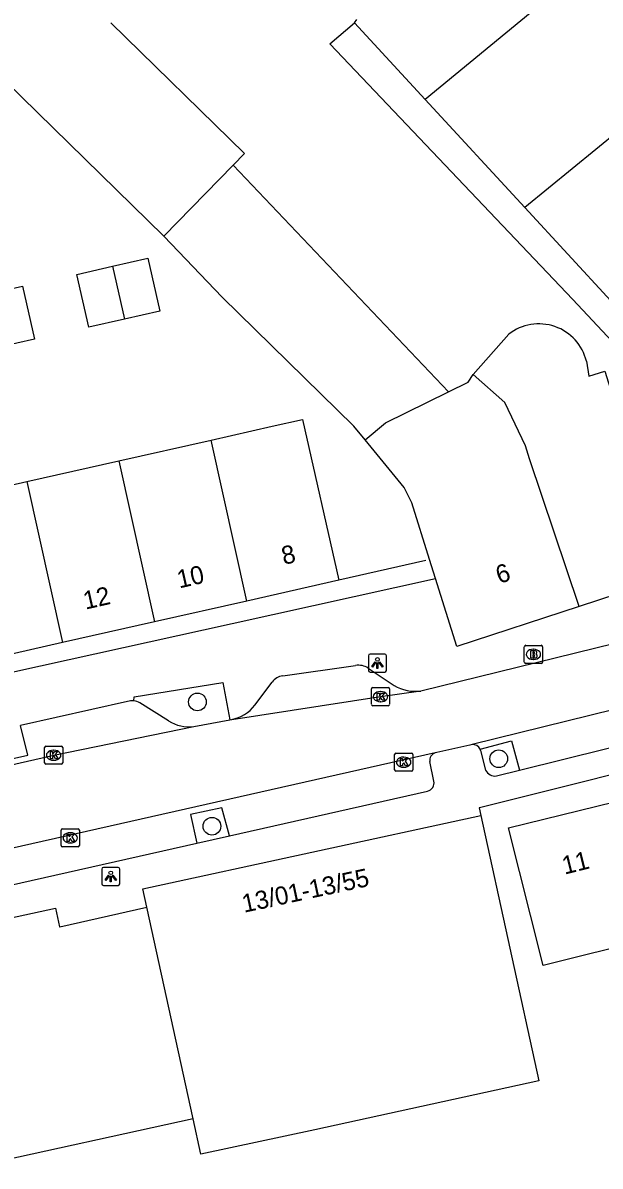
# Model space of a CAD drawing. Extents: x 160379 to 161131, y 383940 to 384849.
# Drawn here: x 160879.2 to 160911.1, y 384520 to 384583.3 of the extents above; entities that cross this region are included whole.
import ezdxf

# ---------------------------------------------------------------- set-up
doc = ezdxf.new("R2010")
doc.units = 0
for name, color, linetype in [('IMGEO_Boom', 7, 'Continuous'), ('IMGEO_Brandkraan', 7, 'Continuous'), ('IMGEO_Erf', 7, 'Continuous'), ('IMGEO_Kolk', 7, 'Continuous'), ('IMGEO_Lichtpunt', 7, 'Continuous'), ('IMGEO_Muur', 7, 'Continuous'), ('IMGEO_Pand', 7, 'Continuous'), ('IMGEO_Pand_nummerreeks', 7, 'Continuous'), ('IMGEO_Parkeervlak_open', 7, 'Continuous'), ('IMGEO_Rijbaan_lokaal_open', 7, 'Continuous'), ('IMGEO_Voetpad_open', 7, 'Continuous')]:
    doc.layers.add(name, color=color, linetype=linetype)

msp = doc.modelspace()

# ---------------------------------------------------------------- linework, layer by layer
at = {"layer": 'IMGEO_Boom'}
for centre in [(160888.87, 384545.692), (160905.523, 384542.553), (160889.674, 384538.818)]:
    msp.add_circle(centre, 0.489, dxfattribs=at)
at = {"layer": 'IMGEO_Brandkraan'}
for p, q in [((160906.938, 384547.898), (160906.938, 384548.75)), ((160907.013, 384548.824), (160907.865, 384548.824)), ((160907.426, 384548.604), (160907.451, 384548.604)), ((160907.939, 384548.75), (160907.939, 384547.898)), ((160907.865, 384547.824), (160907.013, 384547.824)), ((160907.449, 384548.044), (160907.424, 384548.044))]:
    msp.add_line(p, q, dxfattribs=at)
for points in [[(160906.938, 384547.898), (160906.938, 384548.75)], [(160907.013, 384548.824), (160907.865, 384548.824)], [(160907.286, 384548.524), (160907.286, 384548.124), (160907.499, 384548.124)], [(160907.517, 384548.524), (160907.286, 384548.524)], [(160907.465, 384548.443), (160907.411, 384548.443), (160907.411, 384548.367)], [(160907.411, 384548.367), (160907.464, 384548.367)], [(160907.473, 384548.291), (160907.411, 384548.291), (160907.411, 384548.21)], [(160907.411, 384548.21), (160907.473, 384548.21)], [(160907.939, 384548.75), (160907.939, 384547.898)], [(160907.865, 384547.824), (160907.013, 384547.824)]]:
    msp.add_lwpolyline(points, dxfattribs=at)
for centre, radius, start, end in [((160907.015, 384548.748), 0.0765, 91.55205, 178.44795), ((160907.015, 384548.748), 0.0765, 91.55205, 178.44795), ((160907.466, 384548.405), 0.0379, 267.82845, 90.93552), ((160907.474, 384548.25), 0.0404, 269.87594, 90.50774), ((160907.521, 384548.379), 0.145, 59.4692, 91.53667), ((160907.546, 384548.426), 0.0922, 285.51372, 58.15012), ((160907.551, 384548.234), 0.105, 301.31148, 78.98903), ((160907.863, 384548.748), 0.0765, 1.55205, 88.44795), ((160907.863, 384548.748), 0.0765, 1.55205, 88.44795), ((160907.015, 384547.9), 0.0765, 181.55205, 268.44795), ((160907.015, 384547.9), 0.0765, 181.55205, 268.44795), ((160907.505, 384548.375), 0.251, 268.66757, 293.53466), ((160907.863, 384547.9), 0.0765, 271.55205, 358.44795), ((160907.863, 384547.9), 0.0765, 271.55205, 358.44795)]:
    msp.add_arc(centre, radius, start, end, dxfattribs=at)
for centre, major_axis, ratio, start_param, end_param in [((160907.425, 384548.324), (-0.387, 0.002), 0.722429, 4.712389, 7.853982), ((160907.45, 384548.324), (-0.39, 0.002), 0.717154, 1.570796, 4.712389)]:
    msp.add_ellipse(centre, major_axis=major_axis, ratio=ratio, start_param=start_param, end_param=end_param, dxfattribs=at)
at = {"layer": 'IMGEO_Erf'}
for points in [[(160890.842, 384575.38), (160902.747, 384562.843)], [(160898.149, 384560.185), (160897.519, 384560.952), (160890.239, 384568.086), (160887.004, 384571.453)]]:
    msp.add_lwpolyline(points, dxfattribs=at)
at = {"layer": 'IMGEO_Kolk'}
for p, q in [((160898.489, 384545.561), (160898.489, 384546.413)), ((160898.564, 384546.487), (160899.416, 384546.487)), ((160899.49, 384546.413), (160899.49, 384545.561)), ((160899, 384545.707), (160898.975, 384545.707)), ((160898.977, 384546.267), (160899.002, 384546.267)), ((160899.416, 384545.487), (160898.564, 384545.487)), ((160880.423, 384542.319), (160880.423, 384543.171)), ((160880.498, 384543.245), (160881.35, 384543.245)), ((160881.424, 384543.171), (160881.424, 384542.319)), ((160880.911, 384543.025), (160880.936, 384543.025)), ((160899.769, 384541.934), (160899.769, 384542.786)), ((160899.844, 384542.86), (160900.696, 384542.86)), ((160900.257, 384542.64), (160900.282, 384542.64)), ((160900.77, 384542.786), (160900.77, 384541.934)), ((160881.35, 384542.245), (160880.498, 384542.245)), ((160880.934, 384542.465), (160880.909, 384542.465)), ((160900.28, 384542.08), (160900.255, 384542.08)), ((160900.696, 384541.86), (160899.844, 384541.86)), ((160881.342, 384537.751), (160881.342, 384538.603)), ((160881.417, 384538.677), (160882.269, 384538.677)), ((160881.83, 384538.457), (160881.855, 384538.457)), ((160882.343, 384538.603), (160882.343, 384537.751)), ((160882.269, 384537.677), (160881.417, 384537.677)), ((160881.853, 384537.897), (160881.828, 384537.897))]:
    msp.add_line(p, q, dxfattribs=at)
for points in [[(160898.489, 384545.561), (160898.489, 384546.413)], [(160898.564, 384546.487), (160899.416, 384546.487)], [(160899.49, 384546.413), (160899.49, 384545.561)], [(160898.81, 384546.187), (160898.933, 384546.187), (160898.933, 384546.036), (160899.063, 384546.187), (160899.227, 384546.187), (160899.081, 384546.036), (160899.234, 384545.787), (160899.082, 384545.787), (160898.997, 384545.951), (160898.933, 384545.884), (160898.933, 384545.787), (160898.81, 384545.787), (160898.81, 384546.187)], [(160899.416, 384545.487), (160898.564, 384545.487)], [(160880.423, 384542.319), (160880.423, 384543.171)], [(160880.498, 384543.245), (160881.35, 384543.245)], [(160881.424, 384543.171), (160881.424, 384542.319)], [(160880.744, 384542.945), (160880.867, 384542.945), (160880.867, 384542.794), (160880.997, 384542.945), (160881.161, 384542.945), (160881.015, 384542.794), (160881.168, 384542.545), (160881.016, 384542.545), (160880.931, 384542.709), (160880.867, 384542.642), (160880.867, 384542.545), (160880.744, 384542.545), (160880.744, 384542.945)], [(160899.769, 384541.934), (160899.769, 384542.786)], [(160899.844, 384542.86), (160900.696, 384542.86)], [(160900.09, 384542.56), (160900.213, 384542.56), (160900.213, 384542.409), (160900.343, 384542.56), (160900.507, 384542.56), (160900.361, 384542.409), (160900.514, 384542.16), (160900.362, 384542.16), (160900.277, 384542.324), (160900.213, 384542.257), (160900.213, 384542.16), (160900.09, 384542.16), (160900.09, 384542.56)], [(160900.77, 384542.786), (160900.77, 384541.934)], [(160881.35, 384542.245), (160880.498, 384542.245)], [(160900.696, 384541.86), (160899.844, 384541.86)], [(160881.342, 384537.751), (160881.342, 384538.603)], [(160881.417, 384538.677), (160882.269, 384538.677)], [(160881.663, 384538.377), (160881.786, 384538.377), (160881.786, 384538.226), (160881.916, 384538.377), (160882.08, 384538.377), (160881.934, 384538.226), (160882.087, 384537.977), (160881.935, 384537.977), (160881.85, 384538.141), (160881.786, 384538.074), (160881.786, 384537.977), (160881.663, 384537.977), (160881.663, 384538.377)], [(160882.343, 384538.603), (160882.343, 384537.751)], [(160882.269, 384537.677), (160881.417, 384537.677)]]:
    msp.add_lwpolyline(points, dxfattribs=at)
for centre, start, end in [((160898.566, 384546.411), 91.55205, 178.44795), ((160898.566, 384546.411), 91.55205, 178.44795), ((160899.414, 384546.411), 1.55205, 88.44795), ((160899.414, 384546.411), 1.55205, 88.44795), ((160898.566, 384545.563), 181.55205, 268.44795), ((160898.566, 384545.563), 181.55205, 268.44795), ((160899.414, 384545.563), 271.55205, 358.44795), ((160899.414, 384545.563), 271.55205, 358.44795), ((160880.5, 384543.169), 91.55205, 178.44795), ((160880.5, 384543.169), 91.55205, 178.44795), ((160881.348, 384543.169), 1.55205, 88.44795), ((160881.348, 384543.169), 1.55205, 88.44795), ((160899.846, 384542.784), 91.55205, 178.44795), ((160899.846, 384542.784), 91.55205, 178.44795), ((160900.694, 384542.784), 1.55205, 88.44795), ((160900.694, 384542.784), 1.55205, 88.44795), ((160880.5, 384542.321), 181.55205, 268.44795), ((160880.5, 384542.321), 181.55205, 268.44795), ((160881.348, 384542.321), 271.55205, 358.44795), ((160881.348, 384542.321), 271.55205, 358.44795), ((160899.846, 384541.936), 181.55205, 268.44795), ((160899.846, 384541.936), 181.55205, 268.44795), ((160900.694, 384541.936), 271.55205, 358.44795), ((160900.694, 384541.936), 271.55205, 358.44795), ((160881.419, 384538.601), 91.55205, 178.44795), ((160881.419, 384538.601), 91.55205, 178.44795), ((160882.267, 384538.601), 1.55205, 88.44795), ((160882.267, 384538.601), 1.55205, 88.44795), ((160881.419, 384537.753), 181.55205, 268.44795), ((160881.419, 384537.753), 181.55205, 268.44795), ((160882.267, 384537.753), 271.55205, 358.44795), ((160882.267, 384537.753), 271.55205, 358.44795)]:
    msp.add_arc(centre, 0.0765, start, end, dxfattribs=at)
for centre, major_axis, ratio, start_param, end_param in [((160898.976, 384545.987), (-0.387, 0.002), 0.722429, 4.712389, 7.853982), ((160899.001, 384545.987), (-0.39, 0.002), 0.717154, 1.570796, 4.712389), ((160880.91, 384542.745), (-0.387, 0.002), 0.722429, 4.712389, 7.853982), ((160880.935, 384542.745), (-0.39, 0.002), 0.717154, 1.570796, 4.712389), ((160900.256, 384542.36), (-0.387, 0.002), 0.722429, 4.712389, 7.853982), ((160900.281, 384542.36), (-0.39, 0.002), 0.717154, 1.570796, 4.712389), ((160881.829, 384538.177), (-0.387, 0.002), 0.722429, 4.712389, 7.853982), ((160881.854, 384538.177), (-0.39, 0.002), 0.717154, 1.570796, 4.712389)]:
    msp.add_ellipse(centre, major_axis=major_axis, ratio=ratio, start_param=start_param, end_param=end_param, dxfattribs=at)
at = {"layer": 'IMGEO_Lichtpunt'}
for p, q in [((160898.318, 384548.248), (160898.318, 384547.441)), ((160898.318, 384548.248), (160898.318, 384547.441)), ((160899.22, 384548.343), (160898.412, 384548.343)), ((160899.22, 384548.343), (160898.412, 384548.343)), ((160899.314, 384547.441), (160899.314, 384548.248)), ((160899.314, 384547.441), (160899.314, 384548.248)), ((160898.412, 384547.347), (160899.22, 384547.347)), ((160898.412, 384547.347), (160899.22, 384547.347)), ((160883.579, 384536.445), (160883.579, 384535.638)), ((160883.579, 384536.445), (160883.579, 384535.638)), ((160884.481, 384536.54), (160883.673, 384536.54)), ((160884.481, 384536.54), (160883.673, 384536.54)), ((160884.575, 384535.638), (160884.575, 384536.445)), ((160884.575, 384535.638), (160884.575, 384536.445)), ((160883.673, 384535.544), (160884.481, 384535.544)), ((160883.673, 384535.544), (160884.481, 384535.544))]:
    msp.add_line(p, q, dxfattribs=at)
for points in [[(160898.692, 384547.912), (160898.731, 384547.884), (160898.543, 384547.622), (160898.505, 384547.649), (160898.692, 384547.912)], [(160898.794, 384547.864), (160898.841, 384547.864), (160898.841, 384547.542), (160898.794, 384547.542), (160898.794, 384547.864)], [(160898.904, 384547.884), (160898.942, 384547.911), (160899.129, 384547.649), (160899.09, 384547.621), (160898.904, 384547.884)], [(160883.953, 384536.109), (160883.992, 384536.081), (160883.804, 384535.819), (160883.766, 384535.846), (160883.953, 384536.109)], [(160884.055, 384536.061), (160884.102, 384536.061), (160884.102, 384535.739), (160884.055, 384535.739), (160884.055, 384536.061)], [(160884.165, 384536.081), (160884.203, 384536.108), (160884.39, 384535.846), (160884.351, 384535.818), (160884.165, 384536.081)]]:
    msp.add_lwpolyline(points, dxfattribs=at)
for centre in [(160898.817, 384548.046), (160884.078, 384536.243)]:
    msp.add_circle(centre, 0.0994, dxfattribs=at)
for centre, start, end in [((160898.412, 384548.248), 90, 180), ((160898.412, 384548.248), 90, 180), ((160899.22, 384548.248), 0, 90), ((160899.22, 384548.248), 0, 90), ((160898.412, 384547.441), 180, 270), ((160898.412, 384547.441), 180, 270), ((160899.22, 384547.441), 270, 0), ((160899.22, 384547.441), 270, 360), ((160883.673, 384536.445), 90, 180), ((160883.673, 384536.445), 90, 180), ((160884.481, 384536.445), 0, 90), ((160884.481, 384536.445), 0, 90), ((160883.673, 384535.638), 180, 270), ((160883.673, 384535.638), 180, 270), ((160884.481, 384535.638), 270, 0), ((160884.481, 384535.638), 270, 360)]:
    msp.add_arc(centre, 0.0946, start, end, dxfattribs=at)
at = {"layer": 'IMGEO_Muur'}
msp.add_lwpolyline([(160901.503, 384553.522), (160896.689, 384552.424)], dxfattribs=at)
at = {"layer": 'IMGEO_Pand'}
for points in [[(160928.405, 384601.207), (160901.451, 384579.02)], [(160933.597, 384594.883), (160927.596, 384589.921), (160927.818, 384589.651), (160916.367, 384580.225), (160916.118, 384580.529), (160906.965, 384573.035)], [(160884.08, 384583.253), (160891.475, 384576.028), (160890.842, 384575.38)], [(160897.552, 384583.252), (160897.686, 384583.43)], [(160901.451, 384579.02), (160897.552, 384583.252)], [(160887.004, 384571.453), (160875.654, 384582.571)], [(160906.965, 384573.035), (160901.451, 384579.02)], [(160887.004, 384571.453), (160890.842, 384575.38)], [(160911.713, 384567.882), (160906.965, 384573.035)], [(160884.832, 384566.861), (160882.872, 384566.417), (160882.209, 384569.343), (160884.17, 384569.787)], [(160884.17, 384569.787), (160886.13, 384570.231), (160886.793, 384567.305), (160884.832, 384566.861)], [(160884.17, 384569.787), (160884.832, 384566.861)], [(160877.231, 384568.238), (160879.203, 384568.684), (160879.865, 384565.758), (160877.894, 384565.312)], [(160904.11, 384563.806), (160906.076, 384566.031)], [(160910.371, 384564.535), (160910.508, 384563.717), (160911.389, 384563.995), (160911.593, 384563.351), (160911.991, 384562.092), (160912.94, 384562.392), (160913.366, 384561.042), (160914.132, 384561.275), (160916.6, 384553.146)], [(160902.747, 384562.843), (160903.83, 384563.375), (160904.11, 384563.806)], [(160909.96, 384550.971), (160907.223, 384559.132), (160907.002, 384559.862), (160905.859, 384562.26), (160904.11, 384563.806)], [(160898.149, 384560.185), (160899.271, 384561.137), (160902.747, 384562.843)], [(160889.625, 384560.18), (160892.996, 384560.942), (160894.679, 384561.322), (160896.689, 384552.424), (160891.597, 384551.274)], [(160884.533, 384559.03), (160889.625, 384560.18)], [(160891.597, 384551.274), (160889.625, 384560.18)], [(160902.031, 384552.528), (160901.704, 384553.568), (160900.719, 384556.702), (160900.642, 384556.861), (160900.305, 384557.562), (160898.149, 384560.185)], [(160879.441, 384557.879), (160884.533, 384559.03)], [(160884.533, 384559.03), (160886.505, 384550.123)], [(160881.412, 384548.973), (160876.32, 384547.823), (160874.348, 384556.729), (160879.441, 384557.879)], [(160879.441, 384557.879), (160881.412, 384548.973)], [(160916.6, 384553.146), (160916.499, 384553.113), (160909.96, 384550.971)], [(160909.96, 384550.971), (160903.215, 384548.761), (160902.031, 384552.528)], [(160891.597, 384551.274), (160886.505, 384550.123)], [(160886.505, 384550.123), (160881.412, 384548.973)], [(160913.815, 384532.565), (160907.973, 384531.116), (160907.282, 384533.902), (160906.056, 384538.724), (160911.913, 384540.172)], [(160886.074, 384534.337), (160885.849, 384535.355), (160904.525, 384539.418)], [(160904.525, 384539.418), (160907.738, 384524.733), (160895.351, 384522.025), (160889.066, 384520.682), (160888.638, 384522.636)], [(160873.862, 384532.724), (160874.491, 384532.876), (160881.025, 384534.288), (160881.255, 384533.259), (160881.268, 384533.262), (160886.074, 384534.337)], [(160888.638, 384522.636), (160886.074, 384534.337)], [(160888.638, 384522.636), (160876.693, 384520.019)]]:
    msp.add_lwpolyline(points, dxfattribs=at)
msp.add_arc((160907.742, 384563.902), 2.704, 13.54552, 128.0468, dxfattribs=at)
at = {"layer": 'IMGEO_Parkeervlak_open'}
for points in [[(160887.276, 384544.656), (160885.686, 384545.638)], [(160877.401, 384544.017), (160877.738, 384542.353), (160879.502, 384542.744), (160879.092, 384544.396)], [(160904.494, 384543.08), (160906.237, 384543.538), (160906.669, 384541.914)], [(160890.645, 384538.295), (160890.212, 384539.838), (160888.487, 384539.469), (160888.839, 384537.888)]]:
    msp.add_lwpolyline(points, dxfattribs=at)
for centre, radius, start, end in [((160885.242, 384544.858), 0.898, 60.37086, 82.65479), ((160888.376, 384546.288), 1.968, 236.02587, 278.76923)]:
    msp.add_arc(centre, radius, start, end, dxfattribs=at)
at = {"layer": 'IMGEO_Rijbaan_lokaal_open'}
for points in [[(160932.824, 384550.442), (160904.05, 384543.331)], [(160901.226, 384546.299), (160914.036, 384549.461), (160916.171, 384549.973)], [(160890.773, 384544.726), (160898.99, 384545.987), (160901.226, 384546.299)], [(160888.676, 384544.343), (160890.653, 384544.708)], [(160890.653, 384544.708), (160890.773, 384544.726)], [(160833.966, 384532.11), (160836.187, 384532.632), (160847.361, 384535.141), (160863.202, 384538.718), (160880.924, 384542.745), (160888.676, 384544.343)], [(160904.05, 384543.331), (160903.931, 384543.302), (160902.108, 384542.899), (160902.011, 384542.877)], [(160902.011, 384542.877), (160832.263, 384527.13)]]:
    msp.add_lwpolyline(points, dxfattribs=at)
at = {"layer": 'IMGEO_Voetpad_open'}
for points in [[(160920.05, 384554.138), (160918.946, 384557.194), (160914.508, 384562.728), (160909.612, 384567.96), (160896.183, 384582.093), (160897.552, 384583.252)], [(160827.304, 384535.796), (160828.384, 384536.039), (160877.181, 384547.027), (160890.799, 384550.034), (160902.031, 384552.528)], [(160944.546, 384545.43), (160943.175, 384549.536), (160904.542, 384539.859), (160904.435, 384539.832), (160904.525, 384539.418)], [(160893.585, 384547.143), (160897.602, 384547.714)], [(160898.312, 384547.566), (160899.737, 384546.609)], [(160885.357, 384545.748), (160885.373, 384545.981), (160890.268, 384546.765), (160890.653, 384544.708)], [(160892.039, 384545.506), (160892.997, 384546.781)], [(160885, 384545.722), (160879.092, 384544.396)], [(160906.669, 384541.914), (160923.531, 384546.097)], [(160904.52, 384543.007), (160904.799, 384541.921)], [(160901.94, 384541.317), (160901.713, 384542.393)], [(160905.405, 384541.6), (160906.669, 384541.914)], [(160890.645, 384538.295), (160901.584, 384540.762)], [(160888.839, 384537.888), (160890.645, 384538.295)], [(160872.545, 384534.213), (160888.839, 384537.888)]]:
    msp.add_lwpolyline(points, dxfattribs=at)
for centre, radius, start, end in [((160897.747, 384546.635), 1.089, 58.77879, 97.67174), ((160893.684, 384546.324), 0.825, 96.86586, 146.37089), ((160900.927, 384548.594), 2.315, 239.0591, 277.41969), ((160885.242, 384544.86), 0.896, 82.64021, 105.69069), ((160890.399, 384546.75), 2.058, 280.45909, 322.81649), ((160904.095, 384542.893), 0.44, 25.12031, 95.9194), ((160902.157, 384542.453), 0.448, 109.05642, 187.70216), ((160903.87, 384542.817), 0.677, 16.32272, 22.88545), ((160905.318, 384542.168), 0.575, 205.44921, 278.73019), ((160901.469, 384541.227), 0.479, 283.87015, 10.77426)]:
    msp.add_arc(centre, radius, start, end, dxfattribs=at)

# ---------------------------------------------------------------- texts
at = {"layer": 'IMGEO_Pand_nummerreeks'}
for s, rotation, p in [('8', 12.72954, (160893.642, 384553.274)), ('6', 18.08828, (160905.553, 384552.216)), ('10', 12.72954, (160887.866, 384551.969)), ('12', 12.72954, (160882.68, 384550.797)), ('11', 13.92956, (160909.161, 384536.14)), ('13/01-13/55', 12.07795, (160891.448, 384534.033))]:
    msp.add_text(s, height=1, rotation=rotation, dxfattribs=at).set_placement(p)

doc.saveas('drawing.dxf')
